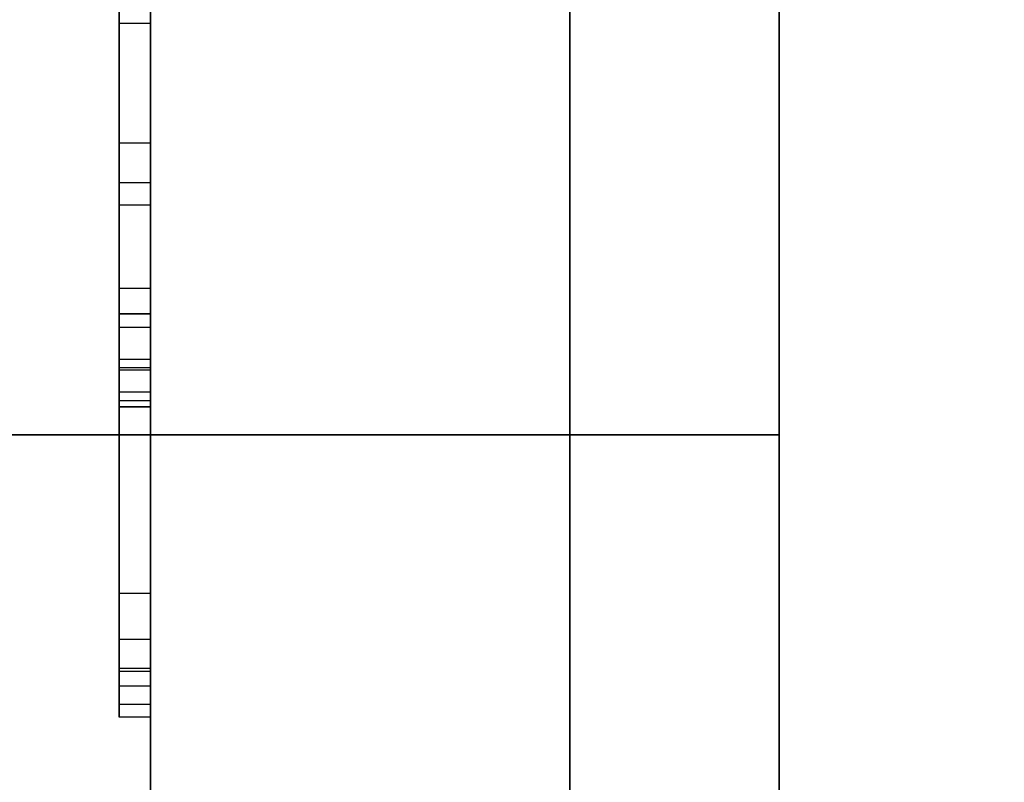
# Model space of a CAD drawing. Header units: millimetres. Extents: x 0 to 1524, y 0 to 1016.
# Tile 342 of 352: x 1394.24 to 1395.18, y 416.215 to 416.943. Entities that reach past the tile are written whole.
import ezdxf

# ---------------------------------------------------------------- set-up
doc = ezdxf.new("R2010")
doc.units = ezdxf.units.MM
doc.header["$LTSCALE"] = 83.82
doc.layers.get('0').update_dxf_attribs({"linetype": 'CONTINUOUS'})
doc.styles.get("Standard").update_dxf_attribs({"font": 'txt', "width": 0.8})
doc.dimstyles.new('DIMSTYLE_1', dxfattribs={"dimtxt": 15, "dimasz": 12, "dimexe": 0.18, "dimexo": 0.0625, "dimgap": 0.09, "dimtad": 1, "dimzin": 0, "dimdsep": 46, "dimtxsty": 'STANDARD', "dimblk": 'CLOSED', "dimblk1": 'CLOSED', "dimblk2": 'CLOSED', "dimcen": 0.09, "dimadec": 0, "dimazin": 0, "dimtp": 0.01, "dimtm": 0.01, "dimtfac": 1, "dimtofl": 0, "dimtmove": 0, "dimatfit": 3, "dimldrblk": 'CLOSED', "dimfxl": 1, "dimtolj": 1, "dimtzin": 0, "dimarcsym": 0})

# ---------------------------------------------------------------- blocks, each defined once
blk = doc.blocks.new('_CLOSED')
at = {"color": 0, "linetype": 'BYBLOCK'}
for p, q in [((0, 0), (-1, 0.208333)), ((-1, 0.208333), (-1, -0.208333)), ((-1, -0.208333), (0, 0)), ((-1, 0), (0, 0))]:
    blk.add_line(p, q, dxfattribs=at)
blk = doc.blocks.new('*D5')
at = {"color": 2, "linetype": 'CONTINUOUS'}
for p, q in [((1198.14537, 405.55665), (1198.14537, 520.52834)), ((1416.10397, 413.01746), (1416.10397, 520.52834)), ((1198.14537, 519.52834), (1307.12467, 519.52834)), ((1416.10397, 519.52834), (1307.12467, 519.52834))]:
    blk.add_line(p, q, dxfattribs=at)
at = {"color": 2, "linetype": 'CONTINUOUS', "xscale": 12, "yscale": 12, "zscale": 12, "rotation": 180}
blk.add_blockref('_CLOSED', (1198.14537, 519.52834), dxfattribs=at)
at = {"color": 2, "linetype": 'CONTINUOUS', "xscale": 12, "yscale": 12, "zscale": 12}
blk.add_blockref('_CLOSED', (1416.10397, 519.52834), dxfattribs=at)

msp = doc.modelspace()

# ---------------------------------------------------------------- linework, layer by layer
at = {"color": 6, "linetype": 'CONTINUOUS'}
for p, q in [((1394.36537, 417.65665), (1394.36537, 411.15665)), ((1394.36537, 411.15665), (1394.36537, 417.65665)), ((1394.36537, 417.65665), (1394.36537, 411.15665)), ((1394.36537, 411.15665), (1394.36537, 417.65665)), ((1394.36537, 417.65665), (1394.36537, 411.15665)), ((1394.36537, 411.15665), (1394.36537, 417.65665)), ((1394.36537, 417.65665), (1394.36537, 411.15665)), ((1394.36537, 411.15665), (1394.36537, 417.65665)), ((1394.33537, 417.43466), (1394.33537, 416.68652)), ((1394.33537, 417.43466), (1394.33537, 416.68652)), ((1394.33537, 417.43466), (1394.33537, 416.68652)), ((1394.33537, 417.43466), (1394.33537, 416.68652)), ((1394.36537, 416.68652), (1394.36537, 417.43466)), ((1394.36537, 416.68652), (1394.36537, 417.43466)), ((1394.36537, 416.68652), (1394.36537, 417.43466)), ((1394.36537, 416.68652), (1394.36537, 417.43466)), ((1394.76537, 416.54665), (1394.76537, 417.34665)), ((1394.76537, 417.34665), (1394.76537, 416.54665)), ((1394.76537, 417.34665), (1394.76537, 416.54665)), ((1394.76537, 417.34665), (1394.76537, 416.54665)), ((1394.76537, 416.54665), (1394.76537, 417.34665)), ((1394.76537, 417.34665), (1394.76537, 416.54665)), ((1394.76537, 417.34665), (1394.76537, 416.54665)), ((1394.76537, 417.34665), (1394.76537, 416.54665)), ((1394.76537, 416.54665), (1394.76537, 417.34665)), ((1394.76537, 417.34665), (1394.76537, 416.54665)), ((1394.76537, 417.34665), (1394.76537, 416.54665)), ((1394.76537, 417.34665), (1394.76537, 416.54665)), ((1394.76537, 416.54665), (1394.76537, 417.34665)), ((1394.76537, 417.34665), (1394.76537, 416.54665)), ((1394.76537, 417.34665), (1394.76537, 416.54665)), ((1394.76537, 417.34665), (1394.76537, 416.54665)), ((1394.96537, 417.34665), (1394.96537, 416.54665)), ((1394.96537, 416.54665), (1394.96537, 417.34665)), ((1394.96537, 417.34665), (1394.96537, 416.54665)), ((1394.96537, 416.54665), (1394.96537, 417.34665)), ((1394.96537, 417.34665), (1394.96537, 416.54665)), ((1394.96537, 416.54665), (1394.96537, 417.34665)), ((1394.96537, 417.34665), (1394.96537, 416.54665)), ((1394.96537, 416.54665), (1394.96537, 417.34665)), ((1394.33537, 416.66221), (1394.33537, 417.2967)), ((1394.33537, 416.66221), (1394.33537, 417.2967)), ((1394.33537, 416.66221), (1394.33537, 417.2967)), ((1394.33537, 416.66221), (1394.33537, 417.2967)), ((1394.33537, 416.66221), (1394.33537, 417.2967)), ((1394.33537, 416.66221), (1394.33537, 417.2967)), ((1394.33537, 416.66221), (1394.33537, 417.2967)), ((1394.33537, 416.66221), (1394.33537, 417.2967)), ((1394.36537, 416.66221), (1394.36537, 417.2967)), ((1394.36537, 417.2967), (1394.36537, 416.66221)), ((1394.36537, 416.66221), (1394.36537, 417.2967)), ((1394.36537, 417.2967), (1394.36537, 416.66221)), ((1394.36537, 416.66221), (1394.36537, 417.2967)), ((1394.36537, 417.2967), (1394.36537, 416.66221)), ((1394.36537, 416.66221), (1394.36537, 417.2967)), ((1394.36537, 417.2967), (1394.36537, 416.66221)), ((1394.33537, 416.93952), (1394.33537, 417.16568)), ((1394.33537, 416.93952), (1394.33537, 417.16568)), ((1394.33537, 416.93952), (1394.33537, 417.16568)), ((1394.33537, 416.93952), (1394.33537, 417.16568)), ((1394.36537, 417.16568), (1394.36537, 416.93952)), ((1394.36537, 417.16568), (1394.36537, 416.93952)), ((1394.36537, 417.16568), (1394.36537, 416.93952)), ((1394.36537, 417.16568), (1394.36537, 416.93952)), ((1394.33537, 416.97772), (1394.33537, 416.82517)), ((1394.33537, 416.97772), (1394.33537, 416.82517)), ((1394.33537, 416.97772), (1394.33537, 416.82517)), ((1394.33537, 416.97772), (1394.33537, 416.82517)), ((1394.36537, 416.82517), (1394.36537, 416.97772)), ((1394.36537, 416.82517), (1394.36537, 416.97772)), ((1394.36537, 416.82517), (1394.36537, 416.97772)), ((1394.36537, 416.82517), (1394.36537, 416.97772)), ((1394.36537, 416.93952), (1394.33537, 416.93952)), ((1394.33537, 416.78767), (1394.33537, 416.93952)), ((1394.36537, 416.93952), (1394.33537, 416.93952)), ((1394.33537, 416.78767), (1394.33537, 416.93952)), ((1394.36537, 416.93952), (1394.33537, 416.93952)), ((1394.33537, 416.78767), (1394.33537, 416.93952)), ((1394.36537, 416.93952), (1394.33537, 416.93952)), ((1394.33537, 416.78767), (1394.33537, 416.93952)), ((1394.36537, 416.93952), (1394.36537, 416.78767)), ((1394.36537, 416.93952), (1394.36537, 416.78767)), ((1394.36537, 416.93952), (1394.36537, 416.78767)), ((1394.36537, 416.93952), (1394.36537, 416.78767)), ((1394.33537, 416.82517), (1394.33537, 416.60851)), ((1394.36537, 416.82517), (1394.33537, 416.82517)), ((1394.33537, 416.82517), (1394.33537, 416.60851)), ((1394.36537, 416.82517), (1394.33537, 416.82517)), ((1394.33537, 416.82517), (1394.33537, 416.60851)), ((1394.36537, 416.82517), (1394.33537, 416.82517)), ((1394.33537, 416.82517), (1394.33537, 416.60851)), ((1394.36537, 416.82517), (1394.33537, 416.82517)), ((1394.36537, 416.60851), (1394.36537, 416.82517)), ((1394.36537, 416.60851), (1394.36537, 416.82517)), ((1394.36537, 416.60851), (1394.36537, 416.82517)), ((1394.36537, 416.60851), (1394.36537, 416.82517)), ((1394.33537, 416.78767), (1394.36537, 416.78767)), ((1394.33537, 416.76591), (1394.33537, 416.78767)), ((1394.33537, 416.78767), (1394.36537, 416.78767)), ((1394.33537, 416.76591), (1394.33537, 416.78767)), ((1394.33537, 416.78767), (1394.36537, 416.78767)), ((1394.33537, 416.76591), (1394.33537, 416.78767)), ((1394.33537, 416.78767), (1394.36537, 416.78767)), ((1394.33537, 416.76591), (1394.33537, 416.78767)), ((1394.36537, 416.78767), (1394.36537, 416.76591)), ((1394.36537, 416.78767), (1394.36537, 416.76591)), ((1394.36537, 416.78767), (1394.36537, 416.76591)), ((1394.36537, 416.78767), (1394.36537, 416.76591)), ((1394.36537, 416.76591), (1394.33537, 416.76591)), ((1394.33537, 416.57911), (1394.33537, 416.76591)), ((1394.36537, 416.76591), (1394.33537, 416.76591)), ((1394.33537, 416.57911), (1394.33537, 416.76591)), ((1394.36537, 416.76591), (1394.33537, 416.76591)), ((1394.33537, 416.57911), (1394.33537, 416.76591)), ((1394.36537, 416.76591), (1394.33537, 416.76591)), ((1394.33537, 416.57911), (1394.33537, 416.76591)), ((1394.36537, 416.76591), (1394.36537, 416.57911)), ((1394.36537, 416.76591), (1394.36537, 416.57911)), ((1394.36537, 416.76591), (1394.36537, 416.57911)), ((1394.36537, 416.76591), (1394.36537, 416.57911)), ((1394.36537, 416.66221), (1394.33537, 416.66221)), ((1394.36537, 416.66221), (1394.33537, 416.66221)), ((1394.36537, 416.66221), (1394.33537, 416.66221)), ((1394.36537, 416.66221), (1394.33537, 416.66221)), ((1394.36537, 416.66221), (1394.33537, 416.66221)), ((1394.36537, 416.66221), (1394.33537, 416.66221)), ((1394.36537, 416.66221), (1394.33537, 416.66221)), ((1394.36537, 416.66221), (1394.33537, 416.66221)), ((1394.33537, 416.61846), (1394.33537, 416.64925)), ((1394.33537, 416.61846), (1394.33537, 416.64925)), ((1394.33537, 416.61846), (1394.33537, 416.64925)), ((1394.33537, 416.61846), (1394.33537, 416.64925)), ((1394.36537, 416.64925), (1394.36537, 416.61846)), ((1394.36537, 416.64925), (1394.36537, 416.61846)), ((1394.36537, 416.64925), (1394.36537, 416.61846)), ((1394.36537, 416.64925), (1394.36537, 416.61846)), ((1394.33537, 416.5879), (1394.33537, 416.61846)), ((1394.36537, 416.61846), (1394.33537, 416.61846)), ((1394.33537, 416.5879), (1394.33537, 416.61846)), ((1394.36537, 416.61846), (1394.33537, 416.61846)), ((1394.33537, 416.5879), (1394.33537, 416.61846)), ((1394.36537, 416.61846), (1394.33537, 416.61846)), ((1394.33537, 416.5879), (1394.33537, 416.61846)), ((1394.36537, 416.61846), (1394.33537, 416.61846)), ((1394.36537, 416.61846), (1394.36537, 416.5879)), ((1394.36537, 416.61846), (1394.36537, 416.5879)), ((1394.36537, 416.61846), (1394.36537, 416.5879)), ((1394.36537, 416.61846), (1394.36537, 416.5879)), ((1394.33537, 416.61105), (1394.33537, 416.57332)), ((1394.33537, 416.61105), (1394.33537, 416.57332)), ((1394.33537, 416.61105), (1394.33537, 416.57332)), ((1394.33537, 416.61105), (1394.33537, 416.57332)), ((1394.33537, 416.60851), (1394.33537, 416.30665)), ((1394.36537, 416.60851), (1394.33537, 416.60851)), ((1394.33537, 416.60851), (1394.33537, 416.30665)), ((1394.36537, 416.60851), (1394.33537, 416.60851)), ((1394.33537, 416.60851), (1394.33537, 416.30665)), ((1394.36537, 416.60851), (1394.33537, 416.60851)), ((1394.33537, 416.60851), (1394.33537, 416.30665)), ((1394.36537, 416.60851), (1394.33537, 416.60851)), ((1394.36537, 416.57332), (1394.36537, 416.61105)), ((1394.36537, 416.57332), (1394.36537, 416.61105)), ((1394.36537, 416.57332), (1394.36537, 416.61105)), ((1394.36537, 416.57332), (1394.36537, 416.61105)), ((1394.36537, 416.30665), (1394.36537, 416.60851)), ((1394.36537, 416.30665), (1394.36537, 416.60851)), ((1394.36537, 416.30665), (1394.36537, 416.60851)), ((1394.36537, 416.30665), (1394.36537, 416.60851)), ((1394.36537, 416.57911), (1394.33537, 416.57911)), ((1394.33537, 416.39554), (1394.33537, 416.57911)), ((1394.36537, 416.57911), (1394.33537, 416.57911)), ((1394.33537, 416.39554), (1394.33537, 416.57911)), ((1394.36537, 416.57911), (1394.33537, 416.57911)), ((1394.33537, 416.39554), (1394.33537, 416.57911)), ((1394.36537, 416.57911), (1394.33537, 416.57911)), ((1394.33537, 416.39554), (1394.33537, 416.57911)), ((1394.36537, 416.57911), (1394.36537, 416.39554)), ((1394.36537, 416.57911), (1394.36537, 416.39554)), ((1394.36537, 416.57911), (1394.36537, 416.39554)), ((1394.36537, 416.57911), (1394.36537, 416.39554)), ((1394.33537, 416.32402), (1394.33537, 416.57332)), ((1394.36537, 416.57332), (1394.33537, 416.57332)), ((1394.36537, 416.57332), (1394.33537, 416.57332)), ((1394.33537, 416.32402), (1394.33537, 416.57332)), ((1394.36537, 416.57332), (1394.33537, 416.57332)), ((1394.36537, 416.57332), (1394.33537, 416.57332)), ((1394.33537, 416.32402), (1394.33537, 416.57332)), ((1394.36537, 416.57332), (1394.33537, 416.57332)), ((1394.36537, 416.57332), (1394.33537, 416.57332)), ((1394.33537, 416.32402), (1394.33537, 416.57332)), ((1394.36537, 416.57332), (1394.33537, 416.57332)), ((1394.36537, 416.57332), (1394.33537, 416.57332)), ((1394.36537, 416.32402), (1394.36537, 416.57332)), ((1394.36537, 416.32402), (1394.36537, 416.57332)), ((1394.36537, 416.32402), (1394.36537, 416.57332)), ((1394.36537, 416.32402), (1394.36537, 416.57332)), ((1392.92145, 416.54665), (1394.76537, 416.54665)), ((1394.76537, 416.54665), (1392.92145, 416.54665)), ((1392.92145, 416.54665), (1394.76537, 416.54665)), ((1394.76537, 416.54665), (1392.92145, 416.54665)), ((1392.92145, 416.54665), (1394.76537, 416.54665)), ((1394.76537, 416.54665), (1392.92145, 416.54665)), ((1392.92145, 416.54665), (1394.76537, 416.54665)), ((1394.76537, 416.54665), (1392.92145, 416.54665)), ((1394.76537, 416.54665), (1392.96537, 416.54665)), ((1392.96537, 416.54665), (1394.76537, 416.54665)), ((1394.76537, 416.54665), (1392.96537, 416.54665)), ((1392.96537, 416.54665), (1394.76537, 416.54665)), ((1394.76537, 416.54665), (1392.96537, 416.54665)), ((1392.96537, 416.54665), (1394.76537, 416.54665)), ((1394.76537, 416.54665), (1392.96537, 416.54665)), ((1392.96537, 416.54665), (1394.76537, 416.54665)), ((1394.76537, 416.54665), (1394.76537, 414.80665)), ((1394.76537, 414.80665), (1394.76537, 416.54665)), ((1394.76537, 416.54665), (1394.76537, 414.80665)), ((1394.76537, 414.80665), (1394.76537, 416.54665)), ((1394.76537, 416.54665), (1394.76537, 414.80665)), ((1394.76537, 414.80665), (1394.76537, 416.54665)), ((1394.76537, 416.54665), (1394.76537, 414.80665)), ((1394.76537, 414.80665), (1394.76537, 416.54665)), ((1394.76537, 416.54665), (1394.76537, 414.80665)), ((1394.76537, 414.80665), (1394.76537, 416.54665)), ((1394.76537, 416.54665), (1394.76537, 414.80665)), ((1394.76537, 414.80665), (1394.76537, 416.54665)), ((1394.76537, 416.54665), (1394.76537, 414.80665)), ((1394.76537, 414.80665), (1394.76537, 416.54665)), ((1394.76537, 416.54665), (1394.76537, 414.80665)), ((1394.76537, 414.80665), (1394.76537, 416.54665)), ((1394.33537, 416.39554), (1394.36537, 416.39554)), ((1394.33537, 416.39554), (1394.36537, 416.39554)), ((1394.33537, 416.39554), (1394.36537, 416.39554)), ((1394.33537, 416.39554), (1394.36537, 416.39554)), ((1394.33537, 416.32101), (1394.33537, 416.3511)), ((1394.33537, 416.32101), (1394.33537, 416.3511)), ((1394.33537, 416.32101), (1394.33537, 416.3511)), ((1394.33537, 416.32101), (1394.33537, 416.3511)), ((1394.36537, 416.3511), (1394.36537, 416.32101)), ((1394.36537, 416.3511), (1394.36537, 416.32101)), ((1394.36537, 416.3511), (1394.36537, 416.32101)), ((1394.36537, 416.3511), (1394.36537, 416.32101)), ((1394.33537, 416.32402), (1394.33537, 416.28929)), ((1394.33537, 416.32402), (1394.36537, 416.32402)), ((1394.33537, 416.32402), (1394.33537, 416.28929)), ((1394.33537, 416.32402), (1394.36537, 416.32402)), ((1394.33537, 416.32402), (1394.33537, 416.28929)), ((1394.33537, 416.32402), (1394.36537, 416.32402)), ((1394.33537, 416.32402), (1394.33537, 416.28929)), ((1394.33537, 416.32402), (1394.36537, 416.32402)), ((1394.36537, 416.28929), (1394.36537, 416.32402)), ((1394.36537, 416.28929), (1394.36537, 416.32402)), ((1394.36537, 416.28929), (1394.36537, 416.32402)), ((1394.36537, 416.28929), (1394.36537, 416.32402)), ((1394.36537, 416.30665), (1394.33537, 416.30665)), ((1394.36537, 416.30665), (1394.33537, 416.30665)), ((1394.36537, 416.30665), (1394.33537, 416.30665)), ((1394.36537, 416.30665), (1394.33537, 416.30665)), ((1394.33537, 416.27702), (1394.33537, 416.28929)), ((1394.33537, 416.28929), (1394.33537, 416.27702)), ((1394.36537, 416.28929), (1394.33537, 416.28929)), ((1394.33537, 416.27702), (1394.33537, 416.28929)), ((1394.33537, 416.28929), (1394.33537, 416.27702)), ((1394.36537, 416.28929), (1394.33537, 416.28929)), ((1394.33537, 416.27702), (1394.33537, 416.28929)), ((1394.33537, 416.28929), (1394.33537, 416.27702)), ((1394.36537, 416.28929), (1394.33537, 416.28929)), ((1394.33537, 416.27702), (1394.33537, 416.28929)), ((1394.33537, 416.28929), (1394.33537, 416.27702)), ((1394.36537, 416.28929), (1394.33537, 416.28929)), ((1394.36537, 416.27702), (1394.36537, 416.28929)), ((1394.36537, 416.28929), (1394.36537, 416.27702)), ((1394.36537, 416.27702), (1394.36537, 416.28929)), ((1394.36537, 416.28929), (1394.36537, 416.27702)), ((1394.36537, 416.27702), (1394.36537, 416.28929)), ((1394.36537, 416.28929), (1394.36537, 416.27702)), ((1394.36537, 416.27702), (1394.36537, 416.28929)), ((1394.36537, 416.28929), (1394.36537, 416.27702)), ((1394.36537, 416.27702), (1394.33537, 416.27702)), ((1394.36537, 416.27702), (1394.33537, 416.27702)), ((1394.36537, 416.27702), (1394.33537, 416.27702)), ((1394.36537, 416.27702), (1394.33537, 416.27702))]:
    msp.add_line(p, q, dxfattribs=at)
at = {"color": 7, "linetype": 'CONTINUOUS'}
for p, q in [((1394.76537, 416.70665), (1394.76537, 417.44665)), ((1394.76537, 417.44665), (1394.76537, 416.70665)), ((1394.76537, 416.70665), (1394.76537, 417.44665)), ((1394.76537, 417.44665), (1394.76537, 416.70665)), ((1394.76537, 416.70665), (1394.76537, 417.44665)), ((1394.76537, 417.44665), (1394.76537, 416.70665)), ((1394.76537, 416.70665), (1394.76537, 417.44665)), ((1394.76537, 417.44665), (1394.76537, 416.70665)), ((1394.96537, 417.44665), (1394.96537, 416.70665)), ((1394.96537, 416.70665), (1394.96537, 417.44665)), ((1394.96537, 417.44665), (1394.96537, 416.70665)), ((1394.96537, 416.70665), (1394.96537, 417.44665)), ((1394.96537, 417.44665), (1394.96537, 416.70665)), ((1394.96537, 416.70665), (1394.96537, 417.44665)), ((1394.96537, 417.44665), (1394.96537, 416.70665)), ((1394.96537, 416.70665), (1394.96537, 417.44665)), ((1394.33537, 416.66221), (1394.33537, 417.42378)), ((1394.33537, 416.66221), (1394.33537, 417.42378)), ((1394.33537, 416.66221), (1394.33537, 417.42378)), ((1394.33537, 416.66221), (1394.33537, 417.42378)), ((1394.36537, 417.42378), (1394.36537, 416.66221)), ((1394.36537, 417.42378), (1394.36537, 416.66221)), ((1394.36537, 417.42378), (1394.36537, 416.66221)), ((1394.36537, 417.42378), (1394.36537, 416.66221)), ((1394.76537, 417.34665), (1394.76537, 416.54665)), ((1394.76537, 416.54665), (1394.76537, 417.34665)), ((1394.76537, 417.34665), (1394.76537, 416.54665)), ((1394.76537, 416.54665), (1394.76537, 417.34665)), ((1394.76537, 417.34665), (1394.76537, 416.54665)), ((1394.76537, 416.54665), (1394.76537, 417.34665)), ((1394.76537, 417.34665), (1394.76537, 416.54665)), ((1394.76537, 416.54665), (1394.76537, 417.34665)), ((1394.96537, 416.54665), (1394.96537, 417.34665)), ((1394.96537, 417.34665), (1394.96537, 416.54665)), ((1394.96537, 416.54665), (1394.96537, 417.34665)), ((1394.96537, 417.34665), (1394.96537, 416.54665)), ((1394.96537, 416.54665), (1394.96537, 417.34665)), ((1394.96537, 417.34665), (1394.96537, 416.54665)), ((1394.96537, 416.54665), (1394.96537, 417.34665)), ((1394.96537, 417.34665), (1394.96537, 416.54665)), ((1394.76537, 416.40978), (1394.76537, 416.70665)), ((1394.76537, 416.70665), (1394.76537, 416.40978)), ((1394.76537, 416.40978), (1394.76537, 416.70665)), ((1394.76537, 416.70665), (1394.76537, 416.40978)), ((1394.76537, 416.40978), (1394.76537, 416.70665)), ((1394.76537, 416.70665), (1394.76537, 416.40978)), ((1394.76537, 416.40978), (1394.76537, 416.70665)), ((1394.76537, 416.70665), (1394.76537, 416.40978)), ((1394.96537, 416.70665), (1394.96537, 415.80665)), ((1394.96537, 415.80665), (1394.96537, 416.70665)), ((1394.96537, 416.70665), (1394.96537, 415.80665)), ((1394.96537, 415.80665), (1394.96537, 416.70665)), ((1394.96537, 416.70665), (1394.96537, 415.80665)), ((1394.96537, 415.80665), (1394.96537, 416.70665)), ((1394.96537, 416.70665), (1394.96537, 415.80665)), ((1394.96537, 415.80665), (1394.96537, 416.70665)), ((1394.36537, 416.68652), (1394.33537, 416.68652)), ((1394.33537, 416.68652), (1394.33537, 416.61105)), ((1394.36537, 416.68652), (1394.33537, 416.68652)), ((1394.33537, 416.68652), (1394.33537, 416.61105)), ((1394.36537, 416.68652), (1394.33537, 416.68652)), ((1394.33537, 416.68652), (1394.33537, 416.61105)), ((1394.36537, 416.68652), (1394.33537, 416.68652)), ((1394.33537, 416.68652), (1394.33537, 416.61105)), ((1394.36537, 416.61105), (1394.36537, 416.68652)), ((1394.36537, 416.61105), (1394.36537, 416.68652)), ((1394.36537, 416.61105), (1394.36537, 416.68652)), ((1394.36537, 416.61105), (1394.36537, 416.68652)), ((1394.33537, 416.64925), (1394.33537, 416.66222)), ((1394.33537, 416.64925), (1394.33537, 416.66222)), ((1394.33537, 416.64925), (1394.33537, 416.66222)), ((1394.33537, 416.64925), (1394.33537, 416.66222)), ((1394.33537, 416.66221), (1394.36537, 416.66221)), ((1394.36537, 416.66221), (1394.33537, 416.66221)), ((1394.33537, 416.66221), (1394.36537, 416.66221)), ((1394.36537, 416.66221), (1394.33537, 416.66221)), ((1394.33537, 416.66221), (1394.36537, 416.66221)), ((1394.36537, 416.66221), (1394.33537, 416.66221)), ((1394.33537, 416.66221), (1394.36537, 416.66221)), ((1394.36537, 416.66221), (1394.33537, 416.66221)), ((1394.36537, 416.66222), (1394.36537, 416.64925)), ((1394.36537, 416.66222), (1394.36537, 416.64925)), ((1394.36537, 416.66222), (1394.36537, 416.64925)), ((1394.36537, 416.66222), (1394.36537, 416.64925)), ((1394.36537, 416.64925), (1394.33537, 416.64925)), ((1394.36537, 416.64925), (1394.33537, 416.64925)), ((1394.36537, 416.64925), (1394.33537, 416.64925)), ((1394.36537, 416.64925), (1394.33537, 416.64925)), ((1394.33537, 416.61105), (1394.36537, 416.61105)), ((1394.33537, 416.61105), (1394.36537, 416.61105)), ((1394.33537, 416.61105), (1394.36537, 416.61105)), ((1394.33537, 416.61105), (1394.36537, 416.61105)), ((1394.33537, 416.57331), (1394.33537, 416.5879)), ((1394.33537, 416.5879), (1394.36537, 416.5879)), ((1394.33537, 416.57331), (1394.33537, 416.5879)), ((1394.33537, 416.5879), (1394.36537, 416.5879)), ((1394.33537, 416.57331), (1394.33537, 416.5879)), ((1394.33537, 416.5879), (1394.36537, 416.5879)), ((1394.33537, 416.57331), (1394.33537, 416.5879)), ((1394.33537, 416.5879), (1394.36537, 416.5879)), ((1394.36537, 416.5879), (1394.36537, 416.57331)), ((1394.36537, 416.5879), (1394.36537, 416.57331)), ((1394.36537, 416.5879), (1394.36537, 416.57331)), ((1394.36537, 416.5879), (1394.36537, 416.57331)), ((1394.33537, 416.32402), (1394.33537, 416.57332)), ((1394.33537, 416.57332), (1394.36537, 416.57332)), ((1394.36537, 416.57332), (1394.33537, 416.57332)), ((1394.33537, 416.32402), (1394.33537, 416.57332)), ((1394.33537, 416.57332), (1394.36537, 416.57332)), ((1394.36537, 416.57332), (1394.33537, 416.57332)), ((1394.33537, 416.32402), (1394.33537, 416.57332)), ((1394.33537, 416.57332), (1394.36537, 416.57332)), ((1394.36537, 416.57332), (1394.33537, 416.57332)), ((1394.33537, 416.32402), (1394.33537, 416.57332)), ((1394.33537, 416.57332), (1394.36537, 416.57332)), ((1394.36537, 416.57332), (1394.33537, 416.57332)), ((1394.36537, 416.57332), (1394.36537, 416.32402)), ((1394.36537, 416.57332), (1394.36537, 416.32402)), ((1394.36537, 416.57332), (1394.36537, 416.32402)), ((1394.36537, 416.57332), (1394.36537, 416.32402)), ((1394.96537, 416.54665), (1394.76537, 416.54665)), ((1394.76537, 416.54665), (1394.76537, 416.44665)), ((1394.76537, 416.54665), (1394.96537, 416.54665)), ((1394.76537, 416.44665), (1394.76537, 416.54665)), ((1394.76537, 416.54665), (1394.96537, 416.54665)), ((1394.96537, 416.54665), (1394.76537, 416.54665)), ((1394.96537, 416.54665), (1394.76537, 416.54665)), ((1394.76537, 416.54665), (1394.76537, 416.44665)), ((1394.76537, 416.54665), (1394.96537, 416.54665)), ((1394.76537, 416.44665), (1394.76537, 416.54665)), ((1394.76537, 416.54665), (1394.96537, 416.54665)), ((1394.96537, 416.54665), (1394.76537, 416.54665)), ((1394.96537, 416.54665), (1394.76537, 416.54665)), ((1394.76537, 416.54665), (1394.76537, 416.44665)), ((1394.76537, 416.54665), (1394.96537, 416.54665)), ((1394.76537, 416.44665), (1394.76537, 416.54665)), ((1394.76537, 416.54665), (1394.96537, 416.54665)), ((1394.96537, 416.54665), (1394.76537, 416.54665)), ((1394.96537, 416.54665), (1394.76537, 416.54665)), ((1394.76537, 416.54665), (1394.76537, 416.44665)), ((1394.76537, 416.54665), (1394.96537, 416.54665)), ((1394.76537, 416.44665), (1394.76537, 416.54665)), ((1394.76537, 416.54665), (1394.96537, 416.54665)), ((1394.96537, 416.54665), (1394.76537, 416.54665)), ((1394.96537, 416.44665), (1394.96537, 416.54665)), ((1394.96537, 416.54665), (1394.96537, 416.44665)), ((1394.96537, 416.44665), (1394.96537, 416.54665)), ((1394.96537, 416.54665), (1394.96537, 416.44665)), ((1394.96537, 416.44665), (1394.96537, 416.54665)), ((1394.96537, 416.54665), (1394.96537, 416.44665)), ((1394.96537, 416.44665), (1394.96537, 416.54665)), ((1394.96537, 416.54665), (1394.96537, 416.44665)), ((1394.76537, 416.44665), (1394.76537, 416.30665)), ((1394.76537, 416.30665), (1394.76537, 416.44665)), ((1394.76537, 416.44665), (1394.76537, 416.30665)), ((1394.76537, 416.30665), (1394.76537, 416.44665)), ((1394.76537, 416.44665), (1394.76537, 416.30665)), ((1394.76537, 416.30665), (1394.76537, 416.44665)), ((1394.76537, 416.44665), (1394.76537, 416.30665)), ((1394.76537, 416.30665), (1394.76537, 416.44665)), ((1394.96537, 416.30665), (1394.96537, 416.44665)), ((1394.96537, 416.44665), (1394.96537, 416.30665)), ((1394.96537, 416.30665), (1394.96537, 416.44665)), ((1394.96537, 416.44665), (1394.96537, 416.30665)), ((1394.96537, 416.30665), (1394.96537, 416.44665)), ((1394.96537, 416.44665), (1394.96537, 416.30665)), ((1394.96537, 416.30665), (1394.96537, 416.44665)), ((1394.96537, 416.44665), (1394.96537, 416.30665)), ((1394.76537, 415.80665), (1394.76537, 416.40978)), ((1394.76537, 416.40978), (1394.76537, 415.80665)), ((1394.76537, 415.80665), (1394.76537, 416.40978)), ((1394.76537, 416.40978), (1394.76537, 415.80665)), ((1394.76537, 415.80665), (1394.76537, 416.40978)), ((1394.76537, 416.40978), (1394.76537, 415.80665)), ((1394.76537, 415.80665), (1394.76537, 416.40978)), ((1394.76537, 416.40978), (1394.76537, 415.80665)), ((1394.33537, 416.38281), (1394.33537, 416.39555)), ((1394.33537, 416.38281), (1394.33537, 416.39555)), ((1394.33537, 416.38281), (1394.33537, 416.39555)), ((1394.33537, 416.38281), (1394.33537, 416.39555)), ((1394.33537, 416.39554), (1394.36537, 416.39554)), ((1394.33537, 416.39554), (1394.36537, 416.39554)), ((1394.33537, 416.39554), (1394.36537, 416.39554)), ((1394.33537, 416.39554), (1394.36537, 416.39554)), ((1394.36537, 416.39555), (1394.36537, 416.38281)), ((1394.36537, 416.39555), (1394.36537, 416.38281)), ((1394.36537, 416.39555), (1394.36537, 416.38281)), ((1394.36537, 416.39555), (1394.36537, 416.38281)), ((1394.33537, 416.3511), (1394.33537, 416.38281)), ((1394.33537, 416.3511), (1394.33537, 416.38281)), ((1394.33537, 416.3511), (1394.33537, 416.38281)), ((1394.33537, 416.3511), (1394.33537, 416.38281)), ((1394.36537, 416.38281), (1394.36537, 416.3511)), ((1394.36537, 416.38281), (1394.36537, 416.3511)), ((1394.36537, 416.38281), (1394.36537, 416.3511)), ((1394.36537, 416.38281), (1394.36537, 416.3511)), ((1394.36537, 416.3511), (1394.33537, 416.3511)), ((1394.36537, 416.3511), (1394.33537, 416.3511)), ((1394.36537, 416.3511), (1394.33537, 416.3511)), ((1394.36537, 416.3511), (1394.33537, 416.3511)), ((1394.33537, 416.28929), (1394.33537, 416.32402)), ((1394.33537, 416.28929), (1394.33537, 416.32402)), ((1394.33537, 416.28929), (1394.33537, 416.32402)), ((1394.33537, 416.28929), (1394.33537, 416.32402)), ((1394.36537, 416.32402), (1394.36537, 416.28929)), ((1394.36537, 416.32402), (1394.36537, 416.28929)), ((1394.36537, 416.32402), (1394.36537, 416.28929)), ((1394.36537, 416.32402), (1394.36537, 416.28929)), ((1394.33537, 416.30665), (1394.33537, 416.32101)), ((1394.33537, 416.32101), (1394.36537, 416.32101)), ((1394.33537, 416.30665), (1394.33537, 416.32101)), ((1394.33537, 416.32101), (1394.36537, 416.32101)), ((1394.33537, 416.30665), (1394.33537, 416.32101)), ((1394.33537, 416.32101), (1394.36537, 416.32101)), ((1394.33537, 416.30665), (1394.33537, 416.32101)), ((1394.33537, 416.32101), (1394.36537, 416.32101)), ((1394.36537, 416.32101), (1394.36537, 416.30665)), ((1394.36537, 416.32101), (1394.36537, 416.30665)), ((1394.36537, 416.32101), (1394.36537, 416.30665)), ((1394.36537, 416.32101), (1394.36537, 416.30665)), ((1394.36537, 416.30665), (1394.33537, 416.30665)), ((1394.36537, 416.30665), (1394.33537, 416.30665)), ((1394.36537, 416.30665), (1394.33537, 416.30665)), ((1394.36537, 416.30665), (1394.33537, 416.30665)), ((1394.76537, 416.30665), (1394.76537, 415.80665)), ((1394.76537, 415.80665), (1394.76537, 416.30665)), ((1394.76537, 416.30665), (1394.76537, 415.80665)), ((1394.76537, 415.80665), (1394.76537, 416.30665)), ((1394.76537, 416.30665), (1394.76537, 415.80665)), ((1394.76537, 415.80665), (1394.76537, 416.30665)), ((1394.76537, 416.30665), (1394.76537, 415.80665)), ((1394.76537, 415.80665), (1394.76537, 416.30665)), ((1394.96537, 415.80665), (1394.96537, 416.30665)), ((1394.96537, 416.30665), (1394.96537, 415.80665)), ((1394.96537, 415.80665), (1394.96537, 416.30665)), ((1394.96537, 416.30665), (1394.96537, 415.80665)), ((1394.96537, 415.80665), (1394.96537, 416.30665)), ((1394.96537, 416.30665), (1394.96537, 415.80665)), ((1394.96537, 415.80665), (1394.96537, 416.30665)), ((1394.96537, 416.30665), (1394.96537, 415.80665)), ((1394.36537, 416.28929), (1394.33537, 416.28929)), ((1394.36537, 416.28929), (1394.33537, 416.28929)), ((1394.36537, 416.28929), (1394.33537, 416.28929)), ((1394.36537, 416.28929), (1394.33537, 416.28929))]:
    msp.add_line(p, q, dxfattribs=at)
at = {"color": 6, "linetype": 'CONTINUOUS'}
for points in [[(1394.36537, 416.94665), (1394.36537, 416.83983), (1394.36537, 416.73707), (1394.36537, 416.64229), (1394.36537, 416.55775), (1394.36537, 416.48961), (1394.36537, 416.43889), (1394.36537, 416.4075), (1394.36537, 416.39665), (1394.36537, 416.40713), (1394.36537, 416.43815), (1394.36537, 416.48855), (1394.36537, 416.55775), (1394.36537, 416.64069), (1394.36537, 416.73529), (1394.36537, 416.83794), (1394.36537, 416.94665)], [(1394.36537, 416.94665), (1394.36537, 416.83983), (1394.36537, 416.73707), (1394.36537, 416.64229), (1394.36537, 416.55775), (1394.36537, 416.48961), (1394.36537, 416.43889), (1394.36537, 416.4075), (1394.36537, 416.39665), (1394.36537, 416.40713), (1394.36537, 416.43815), (1394.36537, 416.48855), (1394.36537, 416.55775), (1394.36537, 416.64069), (1394.36537, 416.73529), (1394.36537, 416.83794), (1394.36537, 416.94665)], [(1394.36537, 416.94665), (1394.36537, 416.83983), (1394.36537, 416.73707), (1394.36537, 416.64229), (1394.36537, 416.55775), (1394.36537, 416.48961), (1394.36537, 416.43889), (1394.36537, 416.4075), (1394.36537, 416.39665), (1394.36537, 416.40713), (1394.36537, 416.43815), (1394.36537, 416.48855), (1394.36537, 416.55775), (1394.36537, 416.64069), (1394.36537, 416.73529), (1394.36537, 416.83794), (1394.36537, 416.94665)], [(1394.36537, 416.94665), (1394.36537, 416.83983), (1394.36537, 416.73707), (1394.36537, 416.64229), (1394.36537, 416.55775), (1394.36537, 416.48961), (1394.36537, 416.43889), (1394.36537, 416.4075), (1394.36537, 416.39665), (1394.36537, 416.40713), (1394.36537, 416.43815), (1394.36537, 416.48855), (1394.36537, 416.55775), (1394.36537, 416.64069), (1394.36537, 416.73529), (1394.36537, 416.83794), (1394.36537, 416.94665)], [(1394.36537, 416.94665), (1394.36537, 416.83983), (1394.36537, 416.73707), (1394.36537, 416.64229), (1394.36537, 416.55775), (1394.36537, 416.48961), (1394.36537, 416.43889), (1394.36537, 416.4075), (1394.36537, 416.39665), (1394.36537, 416.40713), (1394.36537, 416.43815), (1394.36537, 416.48855), (1394.36537, 416.55775), (1394.36537, 416.64069), (1394.36537, 416.73529), (1394.36537, 416.83794), (1394.36537, 416.94665)], [(1394.36537, 416.94665), (1394.36537, 416.83983), (1394.36537, 416.73707), (1394.36537, 416.64229), (1394.36537, 416.55775), (1394.36537, 416.48961), (1394.36537, 416.43889), (1394.36537, 416.4075), (1394.36537, 416.39665), (1394.36537, 416.40713), (1394.36537, 416.43815), (1394.36537, 416.48855), (1394.36537, 416.55775), (1394.36537, 416.64069), (1394.36537, 416.73529), (1394.36537, 416.83794), (1394.36537, 416.94665)], [(1394.36537, 416.94665), (1394.36537, 416.83983), (1394.36537, 416.73707), (1394.36537, 416.64229), (1394.36537, 416.55775), (1394.36537, 416.48961), (1394.36537, 416.43889), (1394.36537, 416.4075), (1394.36537, 416.39665), (1394.36537, 416.40713), (1394.36537, 416.43815), (1394.36537, 416.48855), (1394.36537, 416.55775), (1394.36537, 416.64069), (1394.36537, 416.73529), (1394.36537, 416.83794), (1394.36537, 416.94665)], [(1394.36537, 416.94665), (1394.36537, 416.83983), (1394.36537, 416.73707), (1394.36537, 416.64229), (1394.36537, 416.55775), (1394.36537, 416.48961), (1394.36537, 416.43889), (1394.36537, 416.4075), (1394.36537, 416.39665), (1394.36537, 416.40713), (1394.36537, 416.43815), (1394.36537, 416.48855), (1394.36537, 416.55775), (1394.36537, 416.64069), (1394.36537, 416.73529), (1394.36537, 416.83794), (1394.36537, 416.94665)], [(1394.36537, 416.40665), (1394.36537, 416.48435), (1394.36537, 416.55908), (1394.36537, 416.62801), (1394.36537, 416.6895), (1394.36537, 416.73905), (1394.36537, 416.77594), (1394.36537, 416.79876), (1394.36537, 416.80665), (1394.36537, 416.79904), (1394.36537, 416.77647), (1394.36537, 416.73982), (1394.36537, 416.6895), (1394.36537, 416.62917), (1394.36537, 416.56037), (1394.36537, 416.48572), (1394.36537, 416.40665)], [(1394.36537, 416.40665), (1394.36537, 416.48435), (1394.36537, 416.55908), (1394.36537, 416.62801), (1394.36537, 416.6895), (1394.36537, 416.73905), (1394.36537, 416.77594), (1394.36537, 416.79876), (1394.36537, 416.80665), (1394.36537, 416.79904), (1394.36537, 416.77647), (1394.36537, 416.73982), (1394.36537, 416.6895), (1394.36537, 416.62917), (1394.36537, 416.56037), (1394.36537, 416.48572), (1394.36537, 416.40665)], [(1394.36537, 416.40665), (1394.36537, 416.48435), (1394.36537, 416.55908), (1394.36537, 416.62801), (1394.36537, 416.6895), (1394.36537, 416.73905), (1394.36537, 416.77594), (1394.36537, 416.79876), (1394.36537, 416.80665), (1394.36537, 416.79904), (1394.36537, 416.77647), (1394.36537, 416.73982), (1394.36537, 416.6895), (1394.36537, 416.62917), (1394.36537, 416.56037), (1394.36537, 416.48572), (1394.36537, 416.40665)], [(1394.36537, 416.40665), (1394.36537, 416.48435), (1394.36537, 416.55908), (1394.36537, 416.62801), (1394.36537, 416.6895), (1394.36537, 416.73905), (1394.36537, 416.77594), (1394.36537, 416.79876), (1394.36537, 416.80665), (1394.36537, 416.79904), (1394.36537, 416.77647), (1394.36537, 416.73982), (1394.36537, 416.6895), (1394.36537, 416.62917), (1394.36537, 416.56037), (1394.36537, 416.48572), (1394.36537, 416.40665)], [(1394.36537, 416.40665), (1394.36537, 416.48435), (1394.36537, 416.55908), (1394.36537, 416.62801), (1394.36537, 416.6895), (1394.36537, 416.73905), (1394.36537, 416.77594), (1394.36537, 416.79876), (1394.36537, 416.80665), (1394.36537, 416.79904), (1394.36537, 416.77647), (1394.36537, 416.73982), (1394.36537, 416.6895), (1394.36537, 416.62917), (1394.36537, 416.56037), (1394.36537, 416.48572), (1394.36537, 416.40665)], [(1394.36537, 416.40665), (1394.36537, 416.48435), (1394.36537, 416.55908), (1394.36537, 416.62801), (1394.36537, 416.6895), (1394.36537, 416.73905), (1394.36537, 416.77594), (1394.36537, 416.79876), (1394.36537, 416.80665), (1394.36537, 416.79904), (1394.36537, 416.77647), (1394.36537, 416.73982), (1394.36537, 416.6895), (1394.36537, 416.62917), (1394.36537, 416.56037), (1394.36537, 416.48572), (1394.36537, 416.40665)], [(1394.36537, 416.40665), (1394.36537, 416.48435), (1394.36537, 416.55908), (1394.36537, 416.62801), (1394.36537, 416.6895), (1394.36537, 416.73905), (1394.36537, 416.77594), (1394.36537, 416.79876), (1394.36537, 416.80665), (1394.36537, 416.79904), (1394.36537, 416.77647), (1394.36537, 416.73982), (1394.36537, 416.6895), (1394.36537, 416.62917), (1394.36537, 416.56037), (1394.36537, 416.48572), (1394.36537, 416.40665)], [(1394.36537, 416.40665), (1394.36537, 416.48435), (1394.36537, 416.55908), (1394.36537, 416.62801), (1394.36537, 416.6895), (1394.36537, 416.73905), (1394.36537, 416.77594), (1394.36537, 416.79876), (1394.36537, 416.80665), (1394.36537, 416.79904), (1394.36537, 416.77647), (1394.36537, 416.73982), (1394.36537, 416.6895), (1394.36537, 416.62917), (1394.36537, 416.56037), (1394.36537, 416.48572), (1394.36537, 416.40665)], [(1394.76537, 416.54665), (1394.80422, 416.54665), (1394.84159, 416.54665), (1394.87605, 416.54665), (1394.9068, 416.54665), (1394.93157, 416.54665), (1394.95002, 416.54665), (1394.96143, 416.54665), (1394.96537, 416.54665)], [(1394.96537, 416.54665), (1394.96157, 416.54665), (1394.95028, 416.54665), (1394.93196, 416.54665), (1394.9068, 416.54665), (1394.87663, 416.54665), (1394.84223, 416.54665), (1394.80491, 416.54665), (1394.76537, 416.54665)], [(1394.76537, 416.54665), (1394.80422, 416.54665), (1394.84159, 416.54665), (1394.87605, 416.54665), (1394.9068, 416.54665), (1394.93157, 416.54665), (1394.95002, 416.54665), (1394.96143, 416.54665), (1394.96537, 416.54665)], [(1394.96537, 416.54665), (1394.96157, 416.54665), (1394.95028, 416.54665), (1394.93196, 416.54665), (1394.9068, 416.54665), (1394.87663, 416.54665), (1394.84223, 416.54665), (1394.80491, 416.54665), (1394.76537, 416.54665)], [(1394.76537, 416.54665), (1394.80422, 416.54665), (1394.84159, 416.54665), (1394.87605, 416.54665), (1394.9068, 416.54665), (1394.93157, 416.54665), (1394.95002, 416.54665), (1394.96143, 416.54665), (1394.96537, 416.54665)], [(1394.96537, 416.54665), (1394.96157, 416.54665), (1394.95028, 416.54665), (1394.93196, 416.54665), (1394.9068, 416.54665), (1394.87663, 416.54665), (1394.84223, 416.54665), (1394.80491, 416.54665), (1394.76537, 416.54665)], [(1394.76537, 416.54665), (1394.80422, 416.54665), (1394.84159, 416.54665), (1394.87605, 416.54665), (1394.9068, 416.54665), (1394.93157, 416.54665), (1394.95002, 416.54665), (1394.96143, 416.54665), (1394.96537, 416.54665)], [(1394.96537, 416.54665), (1394.96157, 416.54665), (1394.95028, 416.54665), (1394.93196, 416.54665), (1394.9068, 416.54665), (1394.87663, 416.54665), (1394.84223, 416.54665), (1394.80491, 416.54665), (1394.76537, 416.54665)], [(1394.36537, 416.40665), (1394.36537, 416.32896), (1394.36537, 416.25423), (1394.36537, 416.1853), (1394.36537, 416.12381), (1394.36537, 416.07426), (1394.36537, 416.03737), (1394.36537, 416.01455), (1394.36537, 416.00665), (1394.36537, 416.01427), (1394.36537, 416.03684), (1394.36537, 416.07349), (1394.36537, 416.12381), (1394.36537, 416.18414), (1394.36537, 416.25294), (1394.36537, 416.32759), (1394.36537, 416.40665)], [(1394.36537, 416.40665), (1394.36537, 416.32896), (1394.36537, 416.25423), (1394.36537, 416.1853), (1394.36537, 416.12381), (1394.36537, 416.07426), (1394.36537, 416.03737), (1394.36537, 416.01455), (1394.36537, 416.00665), (1394.36537, 416.01427), (1394.36537, 416.03684), (1394.36537, 416.07349), (1394.36537, 416.12381), (1394.36537, 416.18414), (1394.36537, 416.25294), (1394.36537, 416.32759), (1394.36537, 416.40665)], [(1394.36537, 416.40665), (1394.36537, 416.32896), (1394.36537, 416.25423), (1394.36537, 416.1853), (1394.36537, 416.12381), (1394.36537, 416.07426), (1394.36537, 416.03737), (1394.36537, 416.01455), (1394.36537, 416.00665), (1394.36537, 416.01427), (1394.36537, 416.03684), (1394.36537, 416.07349), (1394.36537, 416.12381), (1394.36537, 416.18414), (1394.36537, 416.25294), (1394.36537, 416.32759), (1394.36537, 416.40665)], [(1394.36537, 416.40665), (1394.36537, 416.32896), (1394.36537, 416.25423), (1394.36537, 416.1853), (1394.36537, 416.12381), (1394.36537, 416.07426), (1394.36537, 416.03737), (1394.36537, 416.01455), (1394.36537, 416.00665), (1394.36537, 416.01427), (1394.36537, 416.03684), (1394.36537, 416.07349), (1394.36537, 416.12381), (1394.36537, 416.18414), (1394.36537, 416.25294), (1394.36537, 416.32759), (1394.36537, 416.40665)], [(1394.36537, 416.40665), (1394.36537, 416.32896), (1394.36537, 416.25423), (1394.36537, 416.1853), (1394.36537, 416.12381), (1394.36537, 416.07426), (1394.36537, 416.03737), (1394.36537, 416.01455), (1394.36537, 416.00665), (1394.36537, 416.01427), (1394.36537, 416.03684), (1394.36537, 416.07349), (1394.36537, 416.12381), (1394.36537, 416.18414), (1394.36537, 416.25294), (1394.36537, 416.32759), (1394.36537, 416.40665)], [(1394.36537, 416.40665), (1394.36537, 416.32896), (1394.36537, 416.25423), (1394.36537, 416.1853), (1394.36537, 416.12381), (1394.36537, 416.07426), (1394.36537, 416.03737), (1394.36537, 416.01455), (1394.36537, 416.00665), (1394.36537, 416.01427), (1394.36537, 416.03684), (1394.36537, 416.07349), (1394.36537, 416.12381), (1394.36537, 416.18414), (1394.36537, 416.25294), (1394.36537, 416.32759), (1394.36537, 416.40665)], [(1394.36537, 416.40665), (1394.36537, 416.32896), (1394.36537, 416.25423), (1394.36537, 416.1853), (1394.36537, 416.12381), (1394.36537, 416.07426), (1394.36537, 416.03737), (1394.36537, 416.01455), (1394.36537, 416.00665), (1394.36537, 416.01427), (1394.36537, 416.03684), (1394.36537, 416.07349), (1394.36537, 416.12381), (1394.36537, 416.18414), (1394.36537, 416.25294), (1394.36537, 416.32759), (1394.36537, 416.40665)], [(1394.36537, 416.40665), (1394.36537, 416.32896), (1394.36537, 416.25423), (1394.36537, 416.1853), (1394.36537, 416.12381), (1394.36537, 416.07426), (1394.36537, 416.03737), (1394.36537, 416.01455), (1394.36537, 416.00665), (1394.36537, 416.01427), (1394.36537, 416.03684), (1394.36537, 416.07349), (1394.36537, 416.12381), (1394.36537, 416.18414), (1394.36537, 416.25294), (1394.36537, 416.32759), (1394.36537, 416.40665)]]:
    msp.add_lwpolyline(points, dxfattribs=at)
at = {"color": 7, "linetype": 'CONTINUOUS'}
for points in [[(1394.76537, 416.40665), (1394.76537, 416.43949), (1394.76537, 416.47108), (1394.76537, 416.50021), (1394.76537, 416.5262), (1394.76537, 416.54714), (1394.76537, 416.56273), (1394.76537, 416.57238), (1394.76537, 416.57571), (1394.76537, 416.57249), (1394.76537, 416.56296), (1394.76537, 416.54747), (1394.76537, 416.5262), (1394.76537, 416.5007), (1394.76537, 416.47162), (1394.76537, 416.44007), (1394.76537, 416.40665)], [(1394.76537, 416.40665), (1394.76537, 416.43949), (1394.76537, 416.47108), (1394.76537, 416.50021), (1394.76537, 416.5262), (1394.76537, 416.54714), (1394.76537, 416.56273), (1394.76537, 416.57238), (1394.76537, 416.57571), (1394.76537, 416.57249), (1394.76537, 416.56296), (1394.76537, 416.54747), (1394.76537, 416.5262), (1394.76537, 416.5007), (1394.76537, 416.47162), (1394.76537, 416.44007), (1394.76537, 416.40665)], [(1394.76537, 416.40665), (1394.76537, 416.43949), (1394.76537, 416.47108), (1394.76537, 416.50021), (1394.76537, 416.5262), (1394.76537, 416.54714), (1394.76537, 416.56273), (1394.76537, 416.57238), (1394.76537, 416.57571), (1394.76537, 416.57249), (1394.76537, 416.56296), (1394.76537, 416.54747), (1394.76537, 416.5262), (1394.76537, 416.5007), (1394.76537, 416.47162), (1394.76537, 416.44007), (1394.76537, 416.40665)], [(1394.76537, 416.40665), (1394.76537, 416.43949), (1394.76537, 416.47108), (1394.76537, 416.50021), (1394.76537, 416.5262), (1394.76537, 416.54714), (1394.76537, 416.56273), (1394.76537, 416.57238), (1394.76537, 416.57571), (1394.76537, 416.57249), (1394.76537, 416.56296), (1394.76537, 416.54747), (1394.76537, 416.5262), (1394.76537, 416.5007), (1394.76537, 416.47162), (1394.76537, 416.44007), (1394.76537, 416.40665)], [(1394.76537, 416.40665), (1394.76537, 416.43949), (1394.76537, 416.47108), (1394.76537, 416.50021), (1394.76537, 416.5262), (1394.76537, 416.54714), (1394.76537, 416.56273), (1394.76537, 416.57238), (1394.76537, 416.57571), (1394.76537, 416.57249), (1394.76537, 416.56296), (1394.76537, 416.54747), (1394.76537, 416.5262), (1394.76537, 416.5007), (1394.76537, 416.47162), (1394.76537, 416.44007), (1394.76537, 416.40665)], [(1394.76537, 416.40665), (1394.76537, 416.43949), (1394.76537, 416.47108), (1394.76537, 416.50021), (1394.76537, 416.5262), (1394.76537, 416.54714), (1394.76537, 416.56273), (1394.76537, 416.57238), (1394.76537, 416.57571), (1394.76537, 416.57249), (1394.76537, 416.56296), (1394.76537, 416.54747), (1394.76537, 416.5262), (1394.76537, 416.5007), (1394.76537, 416.47162), (1394.76537, 416.44007), (1394.76537, 416.40665)], [(1394.76537, 416.40665), (1394.76537, 416.43949), (1394.76537, 416.47108), (1394.76537, 416.50021), (1394.76537, 416.5262), (1394.76537, 416.54714), (1394.76537, 416.56273), (1394.76537, 416.57238), (1394.76537, 416.57571), (1394.76537, 416.57249), (1394.76537, 416.56296), (1394.76537, 416.54747), (1394.76537, 416.5262), (1394.76537, 416.5007), (1394.76537, 416.47162), (1394.76537, 416.44007), (1394.76537, 416.40665)], [(1394.76537, 416.40665), (1394.76537, 416.43949), (1394.76537, 416.47108), (1394.76537, 416.50021), (1394.76537, 416.5262), (1394.76537, 416.54714), (1394.76537, 416.56273), (1394.76537, 416.57238), (1394.76537, 416.57571), (1394.76537, 416.57249), (1394.76537, 416.56296), (1394.76537, 416.54747), (1394.76537, 416.5262), (1394.76537, 416.5007), (1394.76537, 416.47162), (1394.76537, 416.44007), (1394.76537, 416.40665)], [(1394.76537, 416.40665), (1394.76537, 416.37382), (1394.76537, 416.34223), (1394.76537, 416.3131), (1394.76537, 416.28711), (1394.76537, 416.26617), (1394.76537, 416.25058), (1394.76537, 416.24093), (1394.76537, 416.23759), (1394.76537, 416.24081), (1394.76537, 416.25035), (1394.76537, 416.26584), (1394.76537, 416.28711), (1394.76537, 416.31261), (1394.76537, 416.34169), (1394.76537, 416.37324), (1394.76537, 416.40665)], [(1394.76537, 416.40665), (1394.76537, 416.37382), (1394.76537, 416.34223), (1394.76537, 416.3131), (1394.76537, 416.28711), (1394.76537, 416.26617), (1394.76537, 416.25058), (1394.76537, 416.24093), (1394.76537, 416.23759), (1394.76537, 416.24081), (1394.76537, 416.25035), (1394.76537, 416.26584), (1394.76537, 416.28711), (1394.76537, 416.31261), (1394.76537, 416.34169), (1394.76537, 416.37324), (1394.76537, 416.40665)], [(1394.76537, 416.40665), (1394.76537, 416.37382), (1394.76537, 416.34223), (1394.76537, 416.3131), (1394.76537, 416.28711), (1394.76537, 416.26617), (1394.76537, 416.25058), (1394.76537, 416.24093), (1394.76537, 416.23759), (1394.76537, 416.24081), (1394.76537, 416.25035), (1394.76537, 416.26584), (1394.76537, 416.28711), (1394.76537, 416.31261), (1394.76537, 416.34169), (1394.76537, 416.37324), (1394.76537, 416.40665)], [(1394.76537, 416.40665), (1394.76537, 416.37382), (1394.76537, 416.34223), (1394.76537, 416.3131), (1394.76537, 416.28711), (1394.76537, 416.26617), (1394.76537, 416.25058), (1394.76537, 416.24093), (1394.76537, 416.23759), (1394.76537, 416.24081), (1394.76537, 416.25035), (1394.76537, 416.26584), (1394.76537, 416.28711), (1394.76537, 416.31261), (1394.76537, 416.34169), (1394.76537, 416.37324), (1394.76537, 416.40665)], [(1394.76537, 416.40665), (1394.76537, 416.37382), (1394.76537, 416.34223), (1394.76537, 416.3131), (1394.76537, 416.28711), (1394.76537, 416.26617), (1394.76537, 416.25058), (1394.76537, 416.24093), (1394.76537, 416.23759), (1394.76537, 416.24081), (1394.76537, 416.25035), (1394.76537, 416.26584), (1394.76537, 416.28711), (1394.76537, 416.31261), (1394.76537, 416.34169), (1394.76537, 416.37324), (1394.76537, 416.40665)], [(1394.76537, 416.40665), (1394.76537, 416.37382), (1394.76537, 416.34223), (1394.76537, 416.3131), (1394.76537, 416.28711), (1394.76537, 416.26617), (1394.76537, 416.25058), (1394.76537, 416.24093), (1394.76537, 416.23759), (1394.76537, 416.24081), (1394.76537, 416.25035), (1394.76537, 416.26584), (1394.76537, 416.28711), (1394.76537, 416.31261), (1394.76537, 416.34169), (1394.76537, 416.37324), (1394.76537, 416.40665)], [(1394.76537, 416.40665), (1394.76537, 416.37382), (1394.76537, 416.34223), (1394.76537, 416.3131), (1394.76537, 416.28711), (1394.76537, 416.26617), (1394.76537, 416.25058), (1394.76537, 416.24093), (1394.76537, 416.23759), (1394.76537, 416.24081), (1394.76537, 416.25035), (1394.76537, 416.26584), (1394.76537, 416.28711), (1394.76537, 416.31261), (1394.76537, 416.34169), (1394.76537, 416.37324), (1394.76537, 416.40665)], [(1394.76537, 416.40665), (1394.76537, 416.37382), (1394.76537, 416.34223), (1394.76537, 416.3131), (1394.76537, 416.28711), (1394.76537, 416.26617), (1394.76537, 416.25058), (1394.76537, 416.24093), (1394.76537, 416.23759), (1394.76537, 416.24081), (1394.76537, 416.25035), (1394.76537, 416.26584), (1394.76537, 416.28711), (1394.76537, 416.31261), (1394.76537, 416.34169), (1394.76537, 416.37324), (1394.76537, 416.40665)]]:
    msp.add_lwpolyline(points, dxfattribs=at)

# ---------------------------------------------------------------- dimensions: what is measured, and where the dimension line sits
at = {"color": 2, "linetype": 'CONTINUOUS'}
dim = msp.add_linear_dim(base=(1198.14537, 519.52834), p1=(1416.10397, 413.01746), p2=(1198.14537, 405.55665), angle=180, dimstyle='DIMSTYLE_1', dxfattribs=at)
dim.commit()
dim.dimension.update_dxf_attribs({"geometry": '*D5', "text_midpoint": (1271.12467, 523.27834), "dimtype": 160})

doc.saveas('drawing.dxf')
